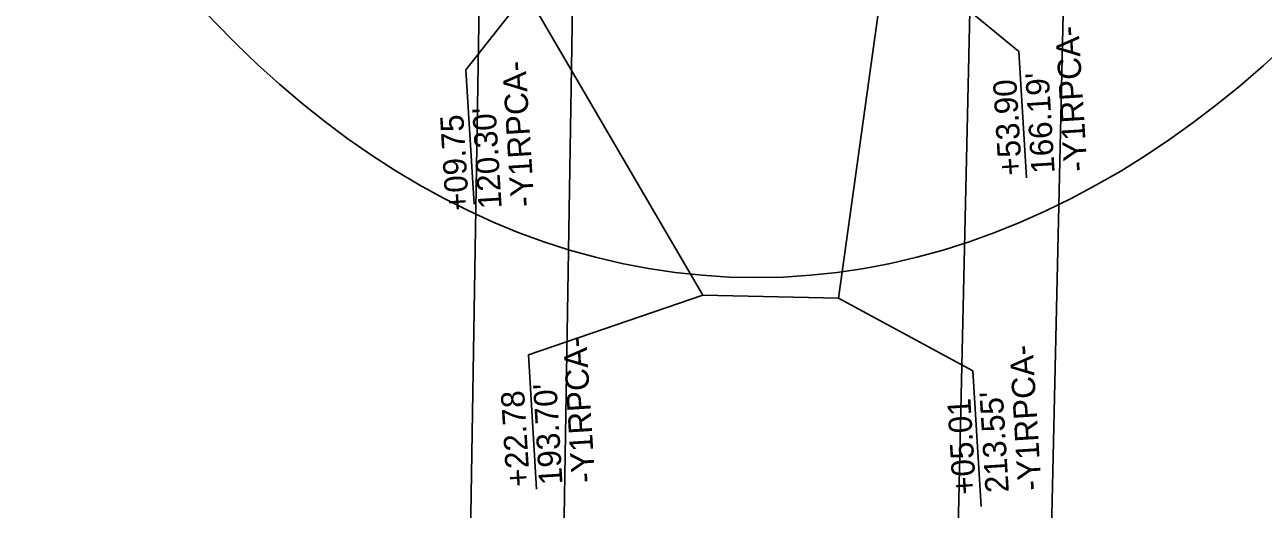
# Model space of a CAD drawing. Extents: x 2384780 to 2405432, y 547869 to 573706.
# Drawn here: x 2395560.9 to 2395826.1, y 553594.7 to 553698.3 of the extents above; entities that cross this region are included whole.
import ezdxf

# ---------------------------------------------------------------- set-up
doc = ezdxf.new("R2010")
doc.units = 0
for name, color, linetype in [('Old_Level_63', 7, 'Continuous'), ('Prop Buffer Zone 1', 7, 'Continuous'), ('Prop Buffer Zone 2', 7, 'Continuous')]:
    doc.layers.add(name, color=color, linetype=linetype)

msp = doc.modelspace()

# ---------------------------------------------------------------- linework, layer by layer
at = {"layer": 'Old_Level_63'}
for p, q in [((2395745.75, 553715.59), (2395735.11, 553639.8)), ((2395706.12, 553640.43), (2395668.29, 553705.08)), ((2395735.11, 553639.8), (2395706.12, 553640.43))]:
    msp.add_line(p, q, dxfattribs=at)
for points in [[(2395745.75, 553715.59), (2395773.75, 553692.59), (2395775.43, 553665.54)], [(2395668.29, 553705.08), (2395655.32, 553688.62), (2395657.1, 553659.92)], [(2395706.12, 553640.43), (2395668.73, 553627.67), (2395670.5, 553598.97)], [(2395735.11, 553639.8), (2395763.88, 553624.24), (2395765.68, 553595.24)]]:
    msp.add_lwpolyline(points, dxfattribs=at)
msp.add_ellipse((2395727.45, 554021.06), major_axis=(15.71, 376.73), ratio=0.598979, dxfattribs=at)
at = {"layer": 'Prop Buffer Zone 1'}
for points in [[(2395678.4, 553715.56), (2395675.03, 553510.08)], [(2395754.38, 552972.99), (2395756.98, 553145.83), (2395759.03, 553514.71), (2395763.55, 553713.79)]]:
    msp.add_lwpolyline(points, dxfattribs=at)
at = {"layer": 'Prop Buffer Zone 2'}
for points in [[(2395658.41, 553715.89), (2395655.03, 553510.4)], [(2395774.39, 552973.4), (2395776.98, 553145.62), (2395779.03, 553514.43), (2395783.54, 553713.33)]]:
    msp.add_lwpolyline(points, dxfattribs=at)

# ---------------------------------------------------------------- texts
at = {"layer": 'Old_Level_63'}
for s, p in [('-Y1RPCA-', (2395788.45, 553667.02)), ('-Y1RPCA-', (2395670.03, 553659.5)), ("166.19'", (2395781.46, 553666.59)), ('+53.90', (2395774.47, 553666.16)), ("120.30'", (2395663.04, 553659.07)), ('+09.75', (2395656.06, 553658.63)), ('-Y1RPCA-', (2395683.05, 553600.47)), ('-Y1RPCA-', (2395778.63, 553598.78)), ("193.70'", (2395676.06, 553600.03)), ('+22.78', (2395669.08, 553599.6)), ('+05.01', (2395764.65, 553597.91)), ("213.55'", (2395771.64, 553598.34))]:
    msp.add_text(s, height=5, rotation=93.5443, dxfattribs=at).set_placement(p)

doc.saveas('drawing.dxf')
